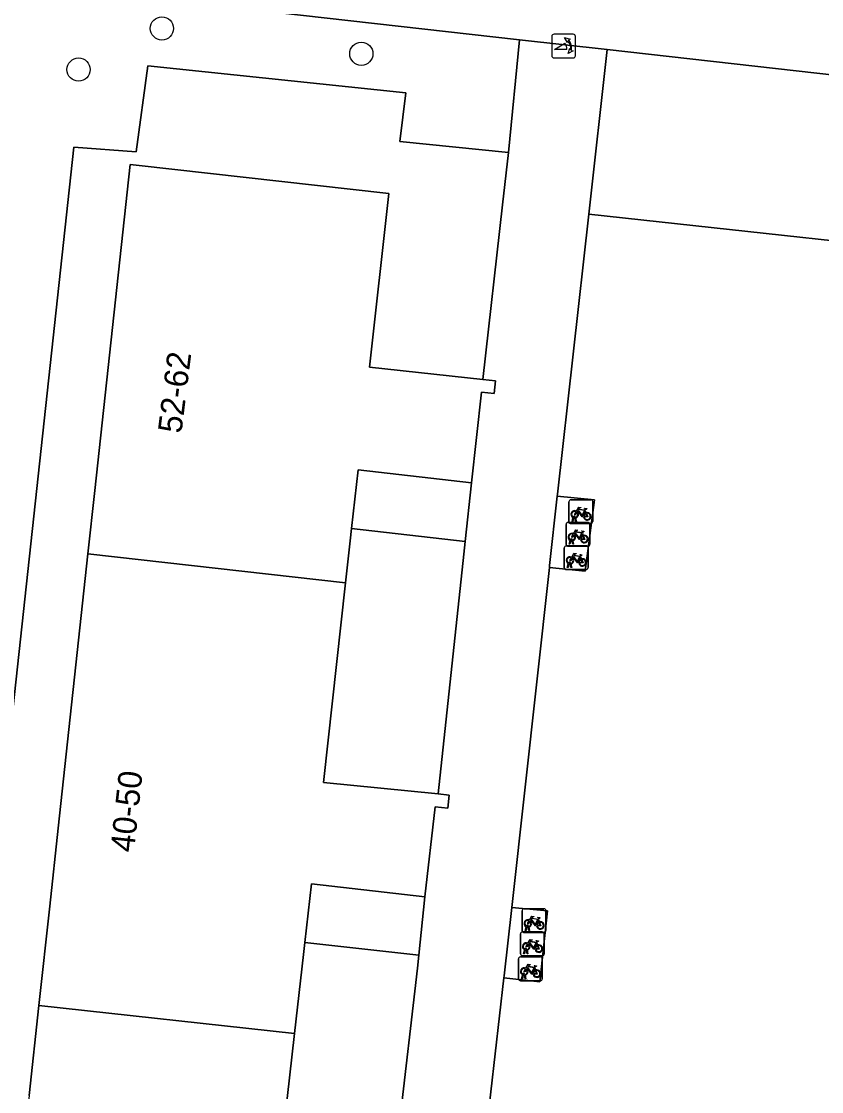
# Model space of a CAD drawing. Extents: x 161928 to 163071, y 386474 to 387428.
# Drawn here: x 162224.39 to 162258.08, y 386697.44 to 386742.48 of the extents above; entities that cross this region are included whole.
import ezdxf

# ---------------------------------------------------------------- set-up
doc = ezdxf.new("R2010")
doc.units = 0
for name, color, linetype in [('IMGEO_Boom', 7, 'Continuous'), ('IMGEO_Erf', 7, 'Continuous'), ('IMGEO_Fietsenrek', 7, 'Continuous'), ('IMGEO_Groenvoorziening', 7, 'Continuous'), ('IMGEO_Pand', 7, 'Continuous'), ('IMGEO_Pand_nummerreeks', 7, 'Continuous'), ('IMGEO_Poller', 7, 'Continuous'), ('IMGEO_Voetpad_open', 7, 'Continuous')]:
    doc.layers.add(name, color=color, linetype=linetype)

msp = doc.modelspace()

# ---------------------------------------------------------------- linework, layer by layer
at = {"layer": 'IMGEO_Boom'}
for centre in [(162230.309, 386742.181), (162238.704, 386741.115), (162226.8, 386740.448)]:
    msp.add_circle(centre, 0.489, dxfattribs=at)
at = {"layer": 'IMGEO_Erf'}
msp.add_lwpolyline([(162224.722, 386697.28), (162225.133, 386701.061), (162225.587, 386705.243), (162225.943, 386708.524), (162227.197, 386720.065), (162227.487, 386722.73), (162228.978, 386736.449), (162229.225, 386736.425), (162239.863, 386735.236), (162239.051, 386727.924), (162243.814, 386727.41), (162244.645, 386734.753), (162244.895, 386736.957), (162240.32, 386737.425), (162240.582, 386739.464), (162229.722, 386740.601), (162229.227, 386736.991), (162226.595, 386737.185), (162220.599, 386681.926)], dxfattribs=at)
at = {"layer": 'IMGEO_Fietsenrek'}
for p, q in [((162247.446, 386721.42), (162247.446, 386722.261)), ((162247.446, 386722.261), (162247.446, 386721.42)), ((162247.521, 386722.345), (162248.362, 386722.345)), ((162248.362, 386722.345), (162247.521, 386722.345)), ((162248.446, 386722.27), (162248.446, 386721.429)), ((162248.446, 386721.429), (162248.446, 386722.27)), ((162248.133, 386721.894), (162248.169, 386721.799)), ((162247.326, 386720.468), (162247.326, 386721.309)), ((162247.326, 386721.309), (162247.326, 386720.468)), ((162247.401, 386721.393), (162248.242, 386721.393)), ((162248.242, 386721.393), (162247.401, 386721.393)), ((162248.371, 386721.345), (162247.53, 386721.345)), ((162247.53, 386721.345), (162248.371, 386721.345)), ((162247.573, 386721.429), (162247.612, 386721.589)), ((162247.607, 386721.429), (162247.573, 386721.429)), ((162247.642, 386721.577), (162247.607, 386721.429)), ((162247.684, 386721.601), (162247.683, 386721.605)), ((162247.725, 386721.429), (162247.691, 386721.571)), ((162247.715, 386721.612), (162247.716, 386721.605)), ((162247.723, 386721.575), (162247.758, 386721.429)), ((162247.758, 386721.429), (162247.725, 386721.429)), ((162248.326, 386721.318), (162248.326, 386720.477)), ((162248.326, 386720.477), (162248.326, 386721.318)), ((162248.013, 386720.942), (162248.049, 386720.847)), ((162247.323, 386720.407), (162248.164, 386720.407)), ((162248.164, 386720.407), (162247.323, 386720.407)), ((162248.251, 386720.393), (162247.41, 386720.393)), ((162247.41, 386720.393), (162248.251, 386720.393)), ((162247.453, 386720.477), (162247.492, 386720.637)), ((162247.487, 386720.477), (162247.453, 386720.477)), ((162247.522, 386720.625), (162247.487, 386720.477)), ((162247.564, 386720.649), (162247.563, 386720.653)), ((162247.605, 386720.477), (162247.571, 386720.619)), ((162247.595, 386720.66), (162247.596, 386720.653)), ((162247.603, 386720.623), (162247.638, 386720.477)), ((162247.638, 386720.477), (162247.605, 386720.477)), ((162247.248, 386719.482), (162247.248, 386720.323)), ((162247.248, 386720.323), (162247.248, 386719.482)), ((162247.935, 386719.956), (162247.971, 386719.861)), ((162248.248, 386720.332), (162248.248, 386719.491)), ((162248.248, 386719.491), (162248.248, 386720.332)), ((162247.375, 386719.491), (162247.414, 386719.651)), ((162247.409, 386719.491), (162247.375, 386719.491)), ((162247.444, 386719.639), (162247.409, 386719.491)), ((162247.486, 386719.663), (162247.485, 386719.667)), ((162247.527, 386719.491), (162247.493, 386719.633)), ((162247.517, 386719.674), (162247.518, 386719.667)), ((162247.525, 386719.637), (162247.56, 386719.491)), ((162247.56, 386719.491), (162247.527, 386719.491)), ((162248.173, 386719.407), (162247.332, 386719.407)), ((162247.332, 386719.407), (162248.173, 386719.407)), ((162245.476, 386704.208), (162245.476, 386705.049)), ((162245.476, 386705.049), (162245.476, 386704.208)), ((162245.551, 386705.133), (162246.392, 386705.133)), ((162246.392, 386705.133), (162245.551, 386705.133)), ((162246.476, 386705.058), (162246.476, 386704.217)), ((162246.476, 386704.217), (162246.476, 386705.058)), ((162246.163, 386704.682), (162246.199, 386704.587)), ((162245.482, 386704.157), (162246.323, 386704.157)), ((162246.323, 386704.157), (162245.482, 386704.157)), ((162246.401, 386704.133), (162245.56, 386704.133)), ((162245.56, 386704.133), (162246.401, 386704.133)), ((162245.603, 386704.217), (162245.642, 386704.377)), ((162245.637, 386704.217), (162245.603, 386704.217)), ((162245.672, 386704.365), (162245.637, 386704.217)), ((162245.714, 386704.389), (162245.713, 386704.393)), ((162245.755, 386704.217), (162245.721, 386704.359)), ((162245.745, 386704.4), (162245.746, 386704.393)), ((162245.753, 386704.363), (162245.788, 386704.217)), ((162245.788, 386704.217), (162245.755, 386704.217)), ((162245.407, 386703.232), (162245.407, 386704.073)), ((162245.407, 386704.073), (162245.407, 386703.232)), ((162246.094, 386703.706), (162246.13, 386703.611)), ((162246.407, 386704.082), (162246.407, 386703.241)), ((162246.407, 386703.241), (162246.407, 386704.082)), ((162245.534, 386703.241), (162245.573, 386703.401)), ((162245.568, 386703.241), (162245.534, 386703.241)), ((162245.603, 386703.389), (162245.568, 386703.241)), ((162245.645, 386703.413), (162245.644, 386703.417)), ((162245.686, 386703.241), (162245.652, 386703.383)), ((162245.676, 386703.424), (162245.677, 386703.417)), ((162245.684, 386703.387), (162245.719, 386703.241)), ((162245.719, 386703.241), (162245.686, 386703.241)), ((162245.323, 386702.181), (162245.323, 386703.022)), ((162245.323, 386703.022), (162245.323, 386702.181)), ((162245.398, 386703.106), (162246.239, 386703.106)), ((162246.239, 386703.106), (162245.398, 386703.106)), ((162246.332, 386703.157), (162245.491, 386703.157)), ((162245.491, 386703.157), (162246.332, 386703.157)), ((162246.323, 386703.031), (162246.323, 386702.19)), ((162246.323, 386702.19), (162246.323, 386703.031)), ((162245.45, 386702.19), (162245.489, 386702.35)), ((162245.519, 386702.338), (162245.484, 386702.19)), ((162245.561, 386702.362), (162245.56, 386702.366)), ((162245.602, 386702.19), (162245.568, 386702.332)), ((162245.592, 386702.373), (162245.593, 386702.366)), ((162245.6, 386702.336), (162245.635, 386702.19)), ((162246.01, 386702.655), (162246.046, 386702.56)), ((162246.248, 386702.106), (162245.407, 386702.106)), ((162245.407, 386702.106), (162246.248, 386702.106)), ((162245.484, 386702.19), (162245.45, 386702.19)), ((162245.635, 386702.19), (162245.602, 386702.19))]:
    msp.add_line(p, q, dxfattribs=at)
for points in [[(162247.78, 386721.819), (162247.728, 386721.729), (162247.688, 386721.704), (162247.689, 386721.751), (162247.744, 386721.845)], [(162247.759, 386721.871), (162247.854, 386722.035), (162247.94, 386722.021), (162247.942, 386722.012), (162247.886, 386722.001), (162247.859, 386721.956), (162248.115, 386721.915)], [(162248.055, 386721.627), (162248.005, 386721.627), (162247.814, 386721.878), (162247.795, 386721.846)], [(162248.102, 386721.89), (162247.845, 386721.931), (162247.828, 386721.902), (162247.995, 386721.682), (162248.102, 386721.89)], [(162248.15, 386721.792), (162248.12, 386721.869), (162248.011, 386721.651), (162248.054, 386721.651)], [(162248.084, 386721.651), (162248.204, 386721.65), (162248.16, 386721.764)], [(162248.18, 386721.771), (162248.235, 386721.626), (162248.085, 386721.626)], [(162248.115, 386721.915), (162248.14, 386721.964), (162248.134, 386721.968), (162248.111, 386721.972), (162248.099, 386721.979), (162248.098, 386721.982), (162248.1, 386721.987), (162248.195, 386721.972), (162248.197, 386721.962), (162248.187, 386721.949), (162248.175, 386721.943), (162248.161, 386721.949), (162248.133, 386721.894)], [(162247.66, 386720.867), (162247.608, 386720.777), (162247.568, 386720.752), (162247.569, 386720.799), (162247.624, 386720.893)], [(162247.639, 386720.919), (162247.734, 386721.083), (162247.82, 386721.069), (162247.822, 386721.06), (162247.766, 386721.049), (162247.739, 386721.004), (162247.995, 386720.963)], [(162247.935, 386720.675), (162247.885, 386720.675), (162247.694, 386720.926), (162247.675, 386720.894)], [(162247.982, 386720.938), (162247.725, 386720.979), (162247.708, 386720.95), (162247.875, 386720.73), (162247.982, 386720.938)], [(162248.03, 386720.84), (162248, 386720.917), (162247.891, 386720.699), (162247.934, 386720.699)], [(162247.964, 386720.699), (162248.084, 386720.698), (162248.04, 386720.812)], [(162248.06, 386720.819), (162248.115, 386720.674), (162247.965, 386720.674)], [(162247.995, 386720.963), (162248.02, 386721.012), (162248.014, 386721.016), (162247.991, 386721.02), (162247.979, 386721.027), (162247.978, 386721.03), (162247.98, 386721.035), (162248.075, 386721.02), (162248.077, 386721.01), (162248.067, 386720.997), (162248.055, 386720.991), (162248.041, 386720.997), (162248.013, 386720.942)], [(162247.582, 386719.881), (162247.53, 386719.791), (162247.49, 386719.766), (162247.491, 386719.813), (162247.546, 386719.907)], [(162247.561, 386719.933), (162247.656, 386720.097), (162247.742, 386720.083), (162247.744, 386720.074), (162247.688, 386720.063), (162247.661, 386720.018), (162247.917, 386719.977)], [(162247.857, 386719.689), (162247.807, 386719.689), (162247.616, 386719.94), (162247.597, 386719.908)], [(162247.904, 386719.952), (162247.647, 386719.993), (162247.63, 386719.964), (162247.797, 386719.744), (162247.904, 386719.952)], [(162247.952, 386719.854), (162247.922, 386719.931), (162247.813, 386719.713), (162247.856, 386719.713)], [(162247.917, 386719.977), (162247.942, 386720.026), (162247.936, 386720.03), (162247.913, 386720.034), (162247.901, 386720.041), (162247.9, 386720.044), (162247.902, 386720.049), (162247.997, 386720.034), (162247.999, 386720.024), (162247.989, 386720.011), (162247.977, 386720.005), (162247.963, 386720.011), (162247.935, 386719.956)], [(162247.886, 386719.713), (162248.006, 386719.712), (162247.962, 386719.826)], [(162247.982, 386719.833), (162248.037, 386719.688), (162247.887, 386719.688)], [(162245.81, 386704.607), (162245.758, 386704.517), (162245.718, 386704.492), (162245.719, 386704.539), (162245.774, 386704.633)], [(162245.789, 386704.659), (162245.884, 386704.823), (162245.97, 386704.809), (162245.972, 386704.8), (162245.916, 386704.789), (162245.889, 386704.744), (162246.145, 386704.703)], [(162246.085, 386704.415), (162246.035, 386704.415), (162245.844, 386704.666), (162245.825, 386704.634)], [(162246.132, 386704.678), (162245.875, 386704.719), (162245.858, 386704.69), (162246.025, 386704.47), (162246.132, 386704.678)], [(162246.18, 386704.58), (162246.15, 386704.657), (162246.041, 386704.439), (162246.084, 386704.439)], [(162246.145, 386704.703), (162246.17, 386704.752), (162246.164, 386704.756), (162246.141, 386704.76), (162246.129, 386704.767), (162246.128, 386704.77), (162246.13, 386704.775), (162246.225, 386704.76), (162246.227, 386704.75), (162246.217, 386704.737), (162246.205, 386704.731), (162246.191, 386704.737), (162246.163, 386704.682)], [(162246.114, 386704.439), (162246.234, 386704.438), (162246.19, 386704.552)], [(162246.21, 386704.559), (162246.265, 386704.414), (162246.115, 386704.414)], [(162245.72, 386703.683), (162245.815, 386703.847), (162245.901, 386703.833), (162245.903, 386703.824), (162245.847, 386703.813), (162245.82, 386703.768), (162246.076, 386703.727)], [(162246.016, 386703.439), (162245.966, 386703.439), (162245.775, 386703.69), (162245.756, 386703.658)], [(162246.063, 386703.702), (162245.806, 386703.743), (162245.789, 386703.714), (162245.956, 386703.494), (162246.063, 386703.702)], [(162246.111, 386703.604), (162246.081, 386703.681), (162245.972, 386703.463), (162246.015, 386703.463)], [(162246.076, 386703.727), (162246.101, 386703.776), (162246.095, 386703.78), (162246.072, 386703.784), (162246.06, 386703.791), (162246.059, 386703.794), (162246.061, 386703.799), (162246.156, 386703.784), (162246.158, 386703.774), (162246.148, 386703.761), (162246.136, 386703.755), (162246.122, 386703.761), (162246.094, 386703.706)], [(162245.741, 386703.631), (162245.689, 386703.541), (162245.649, 386703.516), (162245.65, 386703.563), (162245.705, 386703.657)], [(162246.045, 386703.463), (162246.165, 386703.462), (162246.121, 386703.576)], [(162246.141, 386703.583), (162246.196, 386703.438), (162246.046, 386703.438)], [(162245.636, 386702.632), (162245.731, 386702.796), (162245.817, 386702.782), (162245.819, 386702.773), (162245.763, 386702.762), (162245.736, 386702.717), (162245.992, 386702.676)], [(162245.657, 386702.58), (162245.605, 386702.49), (162245.565, 386702.465), (162245.566, 386702.512), (162245.621, 386702.606)], [(162245.932, 386702.388), (162245.882, 386702.388), (162245.691, 386702.639), (162245.672, 386702.607)], [(162245.979, 386702.651), (162245.722, 386702.692), (162245.705, 386702.663), (162245.872, 386702.443), (162245.979, 386702.651)], [(162246.027, 386702.553), (162245.997, 386702.63), (162245.888, 386702.412), (162245.931, 386702.412)], [(162245.961, 386702.412), (162246.081, 386702.411), (162246.037, 386702.525)], [(162246.057, 386702.532), (162246.112, 386702.387), (162245.962, 386702.387)], [(162245.992, 386702.676), (162246.017, 386702.725), (162246.011, 386702.729), (162245.988, 386702.733), (162245.976, 386702.74), (162245.975, 386702.743), (162245.977, 386702.748), (162246.072, 386702.733), (162246.074, 386702.723), (162246.064, 386702.71), (162246.052, 386702.704), (162246.038, 386702.71), (162246.01, 386702.655)]]:
    msp.add_lwpolyline(points, dxfattribs=at)
for centre, radius, start, end in [((162247.524, 386722.267), 0.0779, 92.4484, 184.2845), ((162247.524, 386722.267), 0.0779, 92.4484, 184.2845), ((162248.368, 386722.267), 0.0779, 2.4484, 94.2845), ((162248.368, 386722.267), 0.0779, 2.4484, 94.2845), ((162247.686, 386721.73), 0.159, 62.6766, 242.1369), ((162247.686, 386721.73), 0.129, 63.3192, 238.903), ((162247.686, 386721.73), 0.129, 283.6043, 43.4302), ((162247.686, 386721.73), 0.159, 283.5766, 46.6042), ((162248.213, 386721.646), 0.159, 113.3408, 178.3217), ((162248.213, 386721.646), 0.159, 187.0065, 105.7708), ((162248.213, 386721.646), 0.129, 113.923, 177.9556), ((162248.213, 386721.646), 0.129, 188.6715, 104.5883), ((162247.404, 386721.315), 0.0779, 92.4484, 184.2845), ((162247.404, 386721.315), 0.0779, 92.4484, 184.2845), ((162247.524, 386721.423), 0.0779, 182.4484, 274.2845), ((162247.524, 386721.423), 0.0779, 182.4484, 274.2845), ((162247.666, 386721.601), 0.0499, 12.8025, 158.6934), ((162247.686, 386721.73), 0.159, 253.9967, 271.7867), ((162247.666, 386721.601), 0.0174, 12.8025, 163.4502), ((162247.686, 386721.73), 0.129, 253.415, 269.0204), ((162248.248, 386721.315), 0.0779, 2.4484, 94.2845), ((162248.248, 386721.315), 0.0779, 2.4484, 94.2845), ((162248.368, 386721.423), 0.0779, 272.4484, 4.2845), ((162248.368, 386721.423), 0.0779, 272.4484, 4.2845), ((162247.566, 386720.778), 0.159, 62.6766, 242.1369), ((162247.566, 386720.778), 0.129, 63.3192, 238.903), ((162247.566, 386720.778), 0.129, 283.6043, 43.4302), ((162247.566, 386720.778), 0.159, 283.5766, 46.6042), ((162248.093, 386720.694), 0.159, 113.3408, 178.3217), ((162248.093, 386720.694), 0.159, 187.0065, 105.7708), ((162248.093, 386720.694), 0.129, 113.923, 177.9556), ((162248.093, 386720.694), 0.129, 188.6715, 104.5883), ((162247.326, 386720.329), 0.0779, 92.4484, 184.2845), ((162247.326, 386720.329), 0.0779, 92.4484, 184.2845), ((162247.404, 386720.471), 0.0779, 182.4484, 274.2845), ((162247.404, 386720.471), 0.0779, 182.4484, 274.2845), ((162247.546, 386720.649), 0.0499, 12.8025, 158.6934), ((162247.566, 386720.778), 0.159, 253.9967, 271.7867), ((162247.546, 386720.649), 0.0174, 12.8025, 163.4502), ((162247.566, 386720.778), 0.129, 253.415, 269.0204), ((162248.17, 386720.329), 0.0779, 2.4484, 94.2845), ((162248.17, 386720.329), 0.0779, 2.4484, 94.2845), ((162248.248, 386720.471), 0.0779, 272.4484, 4.2845), ((162248.248, 386720.471), 0.0779, 272.4484, 4.2845), ((162247.488, 386719.792), 0.159, 62.6766, 242.1369), ((162247.488, 386719.792), 0.129, 63.3192, 238.903), ((162247.488, 386719.792), 0.159, 283.5766, 46.6042), ((162247.326, 386719.485), 0.0779, 182.4484, 274.2845), ((162247.326, 386719.485), 0.0779, 182.4484, 274.2845), ((162247.468, 386719.663), 0.0499, 12.8025, 158.6934), ((162247.488, 386719.792), 0.159, 253.9967, 271.7867), ((162247.468, 386719.663), 0.0174, 12.8025, 163.4502), ((162247.488, 386719.792), 0.129, 253.415, 269.0204), ((162247.488, 386719.792), 0.129, 283.6043, 43.4302), ((162248.015, 386719.708), 0.159, 113.3408, 178.3217), ((162248.015, 386719.708), 0.159, 187.0065, 105.7708), ((162248.015, 386719.708), 0.129, 113.923, 177.9556), ((162248.015, 386719.708), 0.129, 188.6715, 104.5883), ((162248.17, 386719.485), 0.0779, 272.4484, 4.2845), ((162248.17, 386719.485), 0.0779, 272.4484, 4.2845), ((162245.554, 386705.055), 0.0779, 92.4484, 184.2845), ((162245.554, 386705.055), 0.0779, 92.4484, 184.2845), ((162246.398, 386705.055), 0.0779, 2.4484, 94.2845), ((162246.398, 386705.055), 0.0779, 2.4484, 94.2845), ((162245.716, 386704.518), 0.159, 62.6766, 242.1369), ((162245.716, 386704.518), 0.129, 63.3192, 238.903), ((162245.716, 386704.518), 0.129, 283.6043, 43.4302), ((162245.716, 386704.518), 0.159, 283.5766, 46.6042), ((162246.243, 386704.434), 0.159, 113.3408, 178.3217), ((162246.243, 386704.434), 0.159, 187.0065, 105.7708), ((162245.485, 386704.079), 0.0779, 92.4484, 184.2845), ((162245.485, 386704.079), 0.0779, 92.4484, 184.2845), ((162245.554, 386704.211), 0.0779, 182.4484, 274.2845), ((162245.554, 386704.211), 0.0779, 182.4484, 274.2845), ((162245.696, 386704.389), 0.0499, 12.8025, 158.6934), ((162245.716, 386704.518), 0.159, 253.9967, 271.7867), ((162245.696, 386704.389), 0.0174, 12.8025, 163.4502), ((162245.716, 386704.518), 0.129, 253.415, 269.0204), ((162246.243, 386704.434), 0.129, 113.923, 177.9556), ((162246.243, 386704.434), 0.129, 188.6715, 104.5883), ((162246.329, 386704.079), 0.0779, 2.4484, 94.2845), ((162246.329, 386704.079), 0.0779, 2.4484, 94.2845), ((162246.398, 386704.211), 0.0779, 272.4484, 4.2845), ((162246.398, 386704.211), 0.0779, 272.4484, 4.2845), ((162245.647, 386703.542), 0.159, 62.6766, 242.1369), ((162245.485, 386703.235), 0.0779, 182.4484, 274.2845), ((162245.485, 386703.235), 0.0779, 182.4484, 274.2845), ((162245.647, 386703.542), 0.129, 63.3192, 238.903), ((162245.627, 386703.413), 0.0499, 12.8025, 158.6934), ((162245.647, 386703.542), 0.159, 253.9967, 271.7867), ((162245.627, 386703.413), 0.0174, 12.8025, 163.4502), ((162245.647, 386703.542), 0.129, 253.415, 269.0204), ((162245.647, 386703.542), 0.129, 283.6043, 43.4302), ((162245.647, 386703.542), 0.159, 283.5766, 46.6042), ((162246.174, 386703.458), 0.159, 113.3408, 178.3217), ((162246.174, 386703.458), 0.159, 187.0065, 105.7708), ((162246.174, 386703.458), 0.129, 113.923, 177.9556), ((162246.174, 386703.458), 0.129, 188.6715, 104.5883), ((162246.329, 386703.235), 0.0779, 272.4484, 4.2845), ((162246.329, 386703.235), 0.0779, 272.4484, 4.2845), ((162245.401, 386703.028), 0.0779, 92.4484, 184.2845), ((162245.401, 386703.028), 0.0779, 92.4484, 184.2845), ((162246.245, 386703.028), 0.0779, 2.4484, 94.2845), ((162246.245, 386703.028), 0.0779, 2.4484, 94.2845), ((162245.563, 386702.491), 0.159, 62.6766, 242.1369), ((162245.563, 386702.491), 0.129, 63.3192, 238.903), ((162245.543, 386702.362), 0.0499, 12.8025, 158.6934), ((162245.563, 386702.491), 0.159, 253.9967, 271.7867), ((162245.543, 386702.362), 0.0174, 12.8025, 163.4502), ((162245.563, 386702.491), 0.129, 253.415, 269.0204), ((162245.563, 386702.491), 0.129, 283.6043, 43.4302), ((162245.563, 386702.491), 0.159, 283.5766, 46.6042), ((162246.09, 386702.407), 0.159, 113.3408, 178.3217), ((162246.09, 386702.407), 0.159, 187.0065, 105.7708), ((162246.09, 386702.407), 0.129, 113.923, 177.9556), ((162246.09, 386702.407), 0.129, 188.6715, 104.5883), ((162245.401, 386702.184), 0.0779, 182.4484, 274.2845), ((162245.401, 386702.184), 0.0779, 182.4484, 274.2845), ((162246.245, 386702.184), 0.0779, 272.4484, 4.2845), ((162246.245, 386702.184), 0.0779, 272.4484, 4.2845)]:
    msp.add_arc(centre, radius, start, end, dxfattribs=at)
at = {"layer": 'IMGEO_Groenvoorziening'}
for points in [[(162245.363, 386741.706), (162221.929, 386744.346), (162214.782, 386680.498), (162223.437, 386679.534), (162224.5, 386679.416), (162234.333, 386678.391), (162238.263, 386677.963), (162238.505, 386679.954), (162220.599, 386681.926), (162226.595, 386737.185), (162229.227, 386736.991), (162229.722, 386740.601), (162240.582, 386739.464), (162240.32, 386737.425), (162244.895, 386736.957)], [(162249.047, 386741.291), (162248.275, 386734.36), (162266.824, 386732.35), (162267.581, 386739.204)], [(162243.022, 386720.05), (162243.079, 386720.59), (162238.295, 386721.139), (162238.236, 386720.614), (162238.041, 386718.857), (162237.109, 386710.454), (162241.94, 386709.969)], [(162241.067, 386702.633), (162241.124, 386703.179), (162236.329, 386703.708), (162236.273, 386703.216), (162235.894, 386699.891), (162235.484, 386696.287), (162240.267, 386695.743), (162240.291, 386695.984)]]:
    msp.add_lwpolyline(points, close=True, dxfattribs=at)
msp.add_lwpolyline([(162262.8, 386696.541), (162263.719, 386704.596), (162260.528, 386705.028), (162260.853, 386708.016), (162264.091, 386707.639), (162264.105, 386707.754), (162265.689, 386722.086), (162262.486, 386722.476), (162262.82, 386725.445), (162266.017, 386725.052), (162266.033, 386725.195), (162266.824, 386732.35), (162248.275, 386734.36), (162246.961, 386722.578), (162246.951, 386722.493), (162248.513, 386722.345), (162248.126, 386719.341), (162246.619, 386719.491), (162245.049, 386705.319), (162245.035, 386705.194), (162246.542, 386705.042), (162246.223, 386702.057), (162244.705, 386702.233), (162243.065, 386687.829)], dxfattribs=at)
at = {"layer": 'IMGEO_Pand'}
for points in [[(162243.766, 386726.87), (162244.303, 386726.814), (162244.359, 386727.349), (162243.814, 386727.41), (162239.051, 386727.924), (162239.863, 386735.236), (162229.225, 386736.425), (162228.978, 386736.449), (162227.487, 386722.73), (162227.197, 386720.065), (162238.041, 386718.857), (162238.236, 386720.614), (162238.295, 386721.139), (162238.568, 386723.602), (162243.338, 386723.065)], [(162241.807, 386709.43), (162242.344, 386709.374), (162242.401, 386709.914), (162241.94, 386709.969), (162237.109, 386710.454), (162238.041, 386718.857), (162227.197, 386720.065), (162225.943, 386708.524), (162225.587, 386705.243), (162225.133, 386701.061), (162235.894, 386699.891), (162236.273, 386703.216), (162236.329, 386703.708), (162236.61, 386706.181), (162241.379, 386705.642)], [(162235.119, 386693.079), (162235.254, 386694.264), (162235.484, 386696.287), (162235.894, 386699.891), (162225.133, 386701.061), (162224.722, 386697.28), (162224.366, 386693.999), (162223.229, 386683.543), (162233.931, 386682.38), (162234.314, 386685.745), (162234.377, 386686.295), (162234.654, 386688.727), (162239.425, 386688.199), (162239.845, 386691.994), (162240.382, 386691.937), (162240.439, 386692.472), (162239.975, 386692.537)]]:
    msp.add_lwpolyline(points, close=True, dxfattribs=at)
at = {"layer": 'IMGEO_Poller'}
for p, q in [((162246.721, 386741.84), (162246.721, 386741.033)), ((162246.721, 386741.84), (162246.721, 386741.033)), ((162247.623, 386741.935), (162246.815, 386741.935)), ((162247.623, 386741.935), (162246.815, 386741.935)), ((162247.717, 386741.033), (162247.717, 386741.84)), ((162247.717, 386741.033), (162247.717, 386741.84)), ((162246.815, 386740.938), (162247.623, 386740.938)), ((162246.815, 386740.938), (162247.623, 386740.938))]:
    msp.add_line(p, q, dxfattribs=at)
for points in [[(162247.356, 386741.291), (162246.843, 386741.291), (162247.273, 386741.566)], [(162247.4, 386741.664), (162247.388, 386741.591), (162247.263, 386741.796)], [(162247.263, 386741.796), (162247.494, 386741.73), (162247.423, 386741.698)], [(162247.416, 386741.119), (162247.482, 386741.35), (162247.512, 386741.282)], [(162247.548, 386741.255), (162247.62, 386741.244), (162247.416, 386741.119)]]:
    msp.add_lwpolyline(points, dxfattribs=at)
for centre, radius, start, end in [((162246.815, 386741.84), 0.0946, 90, 180), ((162246.815, 386741.84), 0.0946, 90, 180), ((162247.028, 386741.341), 0.332, 351.3247, 42.4854), ((162247.042, 386741.351), 0.476, 351.7527, 41.1691), ((162247.042, 386741.351), 0.516, 349.3569, 42.2912), ((162247.623, 386741.84), 0.0946, 0, 90), ((162247.623, 386741.84), 0.0946, 0, 90), ((162246.815, 386741.033), 0.0946, 180, 270), ((162246.815, 386741.033), 0.0946, 180, 270), ((162247.623, 386741.033), 0.0946, 270, 0), ((162247.623, 386741.033), 0.0946, 270, 0)]:
    msp.add_arc(centre, radius, start, end, dxfattribs=at)
at = {"layer": 'IMGEO_Voetpad_open'}
for points in [[(162220.627, 386744.414), (162221.929, 386744.346), (162245.363, 386741.706), (162249.047, 386741.291), (162267.581, 386739.204), (162270.636, 386738.86), (162295.961, 386736.007)], [(162243.065, 386687.829), (162244.705, 386702.233), (162244.714, 386702.31), (162245.035, 386705.194), (162245.049, 386705.319), (162246.619, 386719.491), (162246.629, 386719.581), (162246.951, 386722.493), (162246.961, 386722.578), (162248.275, 386734.36), (162249.047, 386741.291), (162245.363, 386741.706), (162244.895, 386736.957), (162244.645, 386734.753), (162243.814, 386727.41), (162244.359, 386727.349), (162244.303, 386726.814), (162243.766, 386726.87), (162243.338, 386723.065), (162243.079, 386720.59), (162243.022, 386720.05), (162241.94, 386709.969), (162242.401, 386709.914), (162242.344, 386709.374), (162241.807, 386709.43), (162241.379, 386705.642), (162241.124, 386703.179), (162241.067, 386702.633), (162240.291, 386695.984)]]:
    msp.add_lwpolyline(points, dxfattribs=at)
for points in [[(162243.338, 386723.065), (162238.568, 386723.602), (162238.295, 386721.139), (162243.079, 386720.59)], [(162246.951, 386722.493), (162246.629, 386719.581), (162246.619, 386719.491), (162248.126, 386719.341), (162248.513, 386722.345)], [(162241.379, 386705.642), (162236.61, 386706.181), (162236.329, 386703.708), (162241.124, 386703.179)], [(162245.035, 386705.194), (162244.714, 386702.31), (162244.705, 386702.233), (162246.223, 386702.057), (162246.542, 386705.042)]]:
    msp.add_lwpolyline(points, close=True, dxfattribs=at)

# ---------------------------------------------------------------- texts
at = {"layer": 'IMGEO_Pand_nummerreeks'}
for s, rotation, p in [('52-62', 82.9348, (162231.128, 386725.111)), ('40-50', 83.7996, (162229.13, 386707.482))]:
    msp.add_text(s, height=1, rotation=rotation, dxfattribs=at).set_placement(p)

doc.saveas('drawing.dxf')
